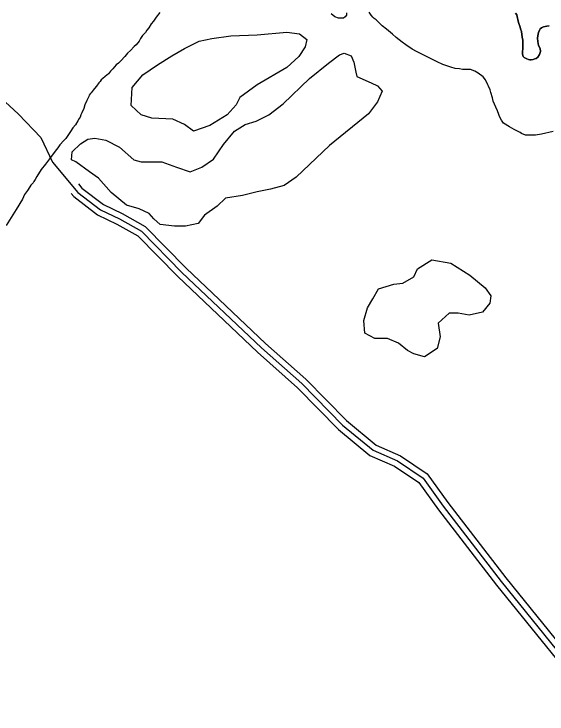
# Model space of a CAD drawing. Extents: x 3192986 to 3230865, y 867483 to 892886.
# Drawn here: x 3199975 to 3201323, y 885097 to 886867 of the extents above; entities that cross this region are included whole.
import ezdxf

# ---------------------------------------------------------------- set-up
doc = ezdxf.new("R2010")
doc.units = 0
for name, color, linetype in [('V-ROAD-CNTR', 7, 'Continuous'), ('V-SITE-VEGE', 7, 'Continuous'), ('V-TOPO-SHOR', 7, 'Continuous')]:
    doc.layers.add(name, color=color, linetype=linetype)

msp = doc.modelspace()

# ---------------------------------------------------------------- linework, layer by layer
at = {"layer": 'V-ROAD-CNTR'}
for points in [[(3199713, 886880.4), (3199775.9, 886824.9), (3199896.7, 886695.7), (3199985.7, 886613.9), (3200042.8, 886555.4), (3200071.7, 886493), (3200136.3, 886416.4), (3200193.6, 886372.5), (3200241.6, 886349.6), (3200297.4, 886318.1), (3200399.3, 886214.1), (3200600.8, 886022.9), (3200702.4, 885932.9), (3200805.3, 885828), (3200882.8, 885764.2), (3200944.7, 885737.3), (3201009.2, 885693.6), (3201060.4, 885622.9), (3201206.7, 885432.4), (3201470.9, 885106.5)], [(3200137.6, 886438.1), (3200146.7, 886427.3), (3200201.5, 886385.3), (3200248.5, 886362.9), (3200306.6, 886330.1), (3200409.9, 886224.8), (3200610.9, 886034), (3200712.7, 885943.7), (3200815.4, 885839.1), (3200890.7, 885777.1), (3200952, 885750.5), (3201019.8, 885704.6), (3201072.4, 885631.9), (3201218.5, 885441.7), (3201482.7, 885115.7)], [(3200119.4, 886413.1), (3200125.8, 886405.5), (3200185.7, 886359.6), (3200234.6, 886336.3), (3200288.1, 886306.1), (3200388.8, 886203.4), (3200590.6, 886011.9), (3200692, 885922), (3200795.1, 885817), (3200874.9, 885751.3), (3200937.5, 885724.1), (3200998.6, 885682.7), (3201048.3, 885614), (3201194.9, 885423.1), (3201459, 885097.4)]]:
    msp.add_lwpolyline(points, dxfattribs=at)
at = {"layer": 'V-SITE-VEGE'}
for points in [[(3200815.3, 886870.2), (3200816.1, 886864.5), (3200812.2, 886859.9), (3200808.3, 886857.2), (3200804.1, 886856.9), (3200795.6, 886857.2), (3200786.2, 886859.8), (3200776.6, 886868.1)], [(3201006.3, 886765.8), (3200992.8, 886772.8), (3200981.7, 886778.8), (3200966, 886789.2), (3200956.3, 886796.1), (3200941.6, 886807.9), (3200932.4, 886816.2), (3200916.8, 886829.4), (3200906.2, 886837.7), (3200890.7, 886852.8), (3200885.6, 886856.3), (3200882.4, 886859.2), (3200878.3, 886864), (3200872.9, 886872.2)], [(3201243.4, 886869.2), (3201246.3, 886865.3), (3201247.4, 886860.6), (3201248.6, 886857.1), (3201248.9, 886853.7), (3201250.8, 886846.1), (3201254.6, 886833.7), (3201256.2, 886829.8), (3201258.5, 886822.9), (3201260.2, 886808.5), (3201261.3, 886801.2), (3201261.8, 886792.3), (3201261.4, 886778.8), (3201260.8, 886773.3), (3201261, 886765.7), (3201262.5, 886759.7), (3201265, 886757.5), (3201268.3, 886755.3), (3201272.1, 886753.9), (3201276.3, 886752.1), (3201279.6, 886751.5), (3201283, 886751.4), (3201287.7, 886752.5), (3201292.4, 886754.1), (3201295.4, 886754.9), (3201299.8, 886758.5), (3201303.8, 886764.8), (3201306.1, 886772.7), (3201305.5, 886780.4), (3201301.5, 886787.3), (3201299.3, 886798), (3201299.1, 886806.4), (3201299.7, 886812.4), (3201301.7, 886820.3), (3201303.6, 886826.2), (3201305.8, 886829.5), (3201309.3, 886832.4), (3201314, 886834.8), (3201322.1, 886836.7), (3201328.1, 886837.3)], [(3201338.6, 886570.4), (3201309.2, 886563.3), (3201293.6, 886560.9), (3201284.6, 886560.7), (3201268.6, 886561.2), (3201258.4, 886565.3), (3201254.7, 886567.8), (3201239.4, 886575.3), (3201227.8, 886582.3), (3201212.5, 886591.7), (3201207.6, 886598.9), (3201202.7, 886608.5), (3201201.4, 886613.3), (3201197.5, 886622.8), (3201193.5, 886631.4), (3201186.9, 886647.2), (3201184.8, 886655.7), (3201181, 886668.6), (3201178.8, 886675.2), (3201174.9, 886685.2), (3201173.1, 886688.6), (3201167.3, 886701), (3201161, 886708.3), (3201148.5, 886718.1), (3201140.7, 886723.1), (3201129.5, 886726.7), (3201108.8, 886727.3), (3201101.7, 886728.5), (3201090.5, 886729.8), (3201079.7, 886732.5), (3201059.2, 886739.7), (3201044.8, 886746.3), (3201006.3, 886765.8)]]:
    msp.add_lwpolyline(points, dxfattribs=at)
for points in [[(3200589.5, 886688.4), (3200546, 886656.3), (3200536.8, 886638), (3200513.9, 886612.8), (3200470.4, 886585.3), (3200429.1, 886571.5), (3200406.2, 886587.6), (3200376.4, 886601.3), (3200323.7, 886603.6), (3200296.2, 886612.8), (3200271, 886635.7), (3200273.3, 886681.5), (3200300.8, 886713.6), (3200337.5, 886738.8), (3200374.1, 886761.8), (3200406.2, 886780.1), (3200442.9, 886798.4), (3200474.9, 886805.3), (3200523.1, 886812.2), (3200589.5, 886814.5), (3200665.1, 886821.4), (3200697.2, 886816.8), (3200715.5, 886803), (3200710.9, 886784.7), (3200694.9, 886759.5), (3200665.1, 886732)], [(3200688, 886454.6), (3200658.2, 886434), (3200623.8, 886424.8), (3200589.5, 886417.9), (3200552.8, 886408.8), (3200509.3, 886401.9), (3200488.7, 886381.3), (3200456.6, 886358.4), (3200440.6, 886337.7), (3200408.5, 886330.8), (3200381, 886330.8), (3200344.4, 886335.4), (3200328.3, 886349.2), (3200316.9, 886362.9), (3200291.7, 886374.4), (3200259.6, 886383.6), (3200220.6, 886415.7), (3200188.6, 886452.3), (3200165.7, 886468.4), (3200131.3, 886493.6), (3200119.8, 886498.2), (3200122.1, 886518.8), (3200142.8, 886539.4), (3200161.1, 886550.9), (3200179.4, 886553.2), (3200206.9, 886548.6), (3200241.3, 886530.3), (3200277.9, 886498.2), (3200296.2, 886493.6), (3200326, 886493.6), (3200348.9, 886493.6), (3200385.6, 886479.8), (3200420, 886468.4), (3200449.7, 886479.8), (3200479.5, 886500.5), (3200504.7, 886537.1), (3200532.2, 886571.5), (3200559.7, 886587.6), (3200587.2, 886596.7), (3200619.3, 886612.8), (3200655.9, 886640.3), (3200722.4, 886704.5), (3200770.5, 886743.4), (3200798, 886764.1), (3200809.4, 886768.6), (3200827.7, 886761.8), (3200834.6, 886745.7), (3200839.2, 886720.5), (3200841.5, 886709), (3200878.1, 886693), (3200894.2, 886686.1), (3200905.6, 886672.4), (3200894.2, 886644.9), (3200871.3, 886615.1), (3200772.8, 886534.8)], [(3201127.9, 886207.1), (3201166.8, 886175), (3201180.5, 886154.4), (3201178.3, 886136), (3201159.9, 886113.1), (3201125.6, 886106.2), (3201098.1, 886110.8), (3201075.2, 886110.8), (3201047.7, 886085.6), (3201052.3, 886051.2), (3201045.4, 886021.4), (3201013.3, 886000.8), (3200985.8, 886007.7), (3200969.8, 886016.8), (3200946.9, 886035.2), (3200919.4, 886046.6), (3200887.3, 886046.6), (3200862.1, 886060.4), (3200859.8, 886092.5), (3200869, 886124.6), (3200882.7, 886147.5), (3200896.5, 886172.7), (3200935.4, 886184.2), (3200958.3, 886186.4), (3200985.8, 886202.5), (3200995, 886223.1), (3201031.6, 886246), (3201079.7, 886236.9)]]:
    msp.add_lwpolyline(points, close=True, dxfattribs=at)
at = {"layer": 'V-TOPO-SHOR'}
for points in [[(3200343.6, 886871), (3200333.9, 886859.6), (3200327.7, 886849.2), (3200321.6, 886842.4)], [(3201303.6, 886826.2), (3201301.7, 886820.3), (3201299.7, 886812.4), (3201299.1, 886806.4), (3201299.3, 886798), (3201301.5, 886787.3), (3201305.5, 886780.4), (3201306.1, 886772.7), (3201303.8, 886764.8), (3201299.8, 886758.5), (3201295.4, 886754.9), (3201292.4, 886754.1), (3201287.7, 886752.5), (3201283, 886751.4), (3201279.6, 886751.5), (3201276.3, 886752.1), (3201272.1, 886753.9), (3201268.3, 886755.3), (3201265, 886757.5), (3201262.5, 886759.7), (3201261, 886765.7), (3201260.8, 886773.3), (3201261.4, 886778.8), (3201261.8, 886792.3), (3201261.3, 886801.2), (3201260.2, 886808.5), (3201258.5, 886822.9), (3201256.2, 886829.8), (3201254.6, 886833.7), (3201250.8, 886846.1), (3201248.9, 886853.7), (3201248.6, 886857.1), (3201247.4, 886860.6), (3201246.3, 886865.3), (3201243.4, 886869.2)], [(3200321.6, 886842.4), (3200315.5, 886832), (3200310.6, 886826.3), (3200306.9, 886820.6), (3200299.6, 886812.6), (3200294.7, 886805.7), (3200291, 886798.8), (3200283.7, 886789.7), (3200278.9, 886785.1), (3200269.2, 886774.9), (3200262, 886768.1), (3200254.7, 886760.1), (3200245, 886748.7), (3200239, 886743), (3200233, 886738.5), (3200224.5, 886728.3), (3200218.4, 886722.6), (3200213.5, 886715.7), (3200205.1, 886709), (3200199.1, 886704.5), (3200195.5, 886701.1), (3200193, 886696.5), (3200189.4, 886693), (3200183.3, 886685), (3200178.5, 886679.3), (3200174.8, 886674.8), (3200169.9, 886667.9), (3200167.5, 886665.6), (3200165, 886662.2), (3200163.8, 886658.7), (3200158.8, 886648.3), (3200153.8, 886637.9), (3200151.1, 886628.7), (3200146.1, 886617.1), (3200143.6, 886612.5), (3200142.3, 886606.7), (3200139.8, 886603.2), (3200136.1, 886597.5), (3200130, 886587.2), (3200123.9, 886579.1), (3200117.7, 886570), (3200105.5, 886552.8), (3200100.6, 886547.1), (3200090.9, 886536.8), (3200086, 886528.8), (3200078.7, 886520.8), (3200064.1, 886501.4), (3200054.3, 886487.6), (3200043.3, 886473.9), (3200032.3, 886456.7), (3200028.5, 886448.6), (3200024.8, 886444), (3200023.6, 886440.6), (3200017.5, 886434.9), (3200015.1, 886430.3), (3200008.9, 886421.1), (3200001.6, 886410.8), (3199996.5, 886399.2), (3199980.5, 886372.8), (3199954.7, 886332.6)], [(3201328.1, 886837.3), (3201322.1, 886836.7), (3201314, 886834.8), (3201309.3, 886832.4), (3201305.8, 886829.5), (3201303.6, 886826.2)]]:
    msp.add_lwpolyline(points, dxfattribs=at)

doc.saveas('drawing.dxf')
